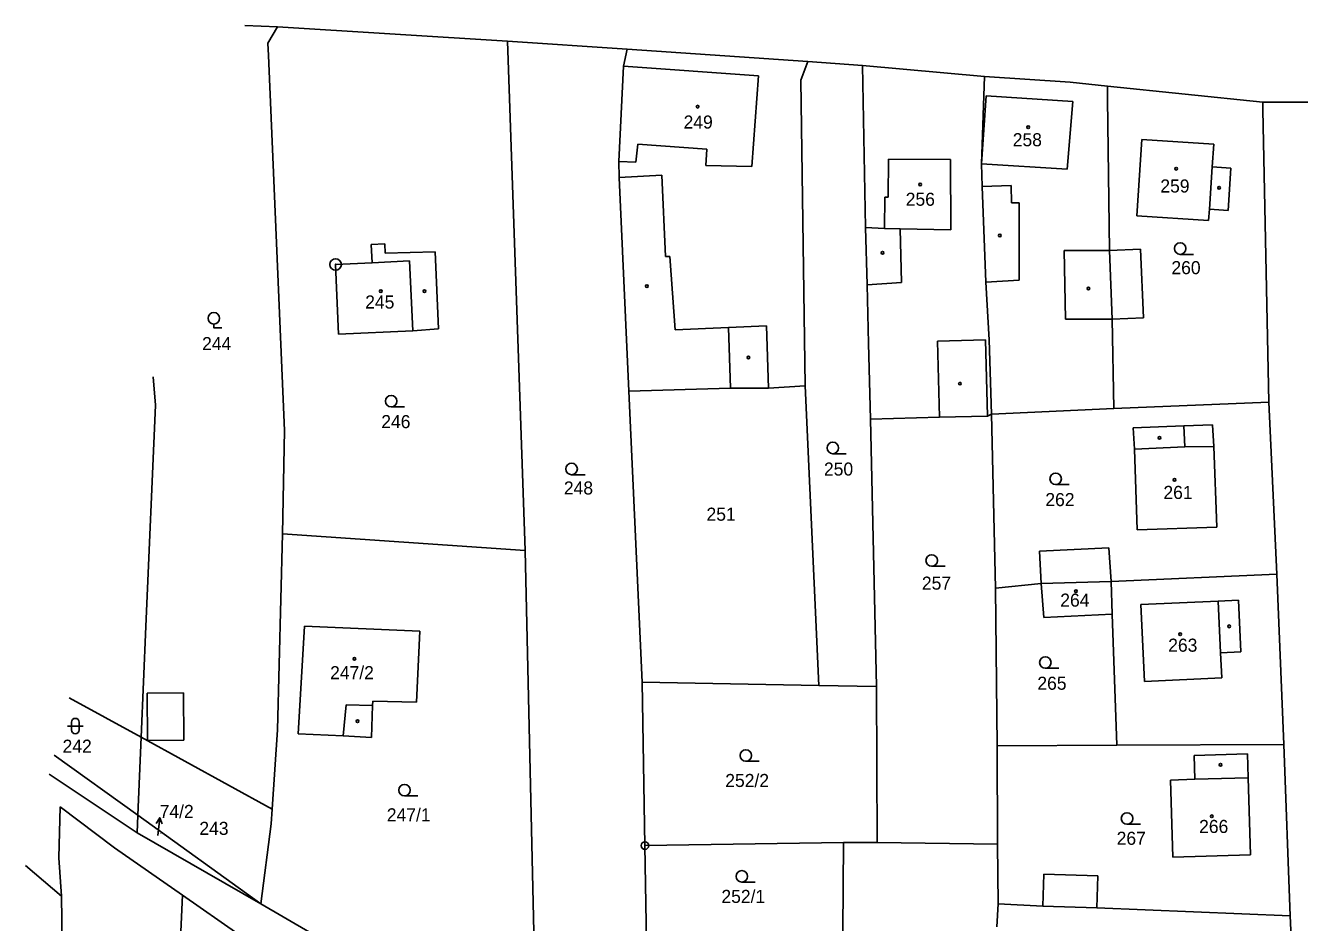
# Model space of a CAD drawing. Extents: x -779596 to -776743, y -1030330 to -1024513.
# Drawn here: x -778475.2 to -778309.6, y -1024804.1 to -1024687.4 of the extents above; entities that cross this region are included whole.
import ezdxf

# ---------------------------------------------------------------- set-up
doc = ezdxf.new("R2010")
doc.units = 0
for name, color, linetype in [('hranice parcel', 7, 'Continuous'), ('hranice vnitřní', 7, 'Continuous'), ('kultura', 7, 'Continuous'), ('Kód', 7, 'Continuous'), ('č_ parcel šipka', 7, 'Continuous'), ('č_pacel stav_', 7, 'Continuous'), ('č_parcel poz_', 7, 'Continuous')]:
    doc.layers.add(name, color=color, linetype=linetype)

msp = doc.modelspace()

# ---------------------------------------------------------------- linework, layer by layer
at = {"layer": 'hranice parcel'}
for points in [[(-778446.749, -1024687.397), (-778442.49, -1024687.56)], [(-778443.72, -1024689.71), (-778442.49, -1024687.56)], [(-778442.49, -1024687.56), (-778412.58, -1024689.43)], [(-778443.72, -1024689.71), (-778443.65, -1024691.31)], [(-778412.58, -1024689.43), (-778397.04, -1024690.47)], [(-778412.58, -1024689.43), (-778412.49, -1024691.93)], [(-778443.65, -1024691.31), (-778441.56, -1024740.1)], [(-778397.5, -1024692.69), (-778397.04, -1024690.47)], [(-778397.04, -1024690.47), (-778373.55, -1024692.08)], [(-778412.49, -1024691.93), (-778410.28, -1024755.69)], [(-778398.12, -1024705.08), (-778397.5, -1024692.69)], [(-778374.45, -1024694.53), (-778373.55, -1024692.08)], [(-778373.55, -1024692.08), (-778366.43, -1024692.6)], [(-778366.43, -1024692.6), (-778366.05, -1024713.67)], [(-778366.43, -1024692.6), (-778350.59, -1024694.02)], [(-778374.45, -1024694.53), (-778373.89, -1024734.28)], [(-778350.98, -1024705.4), (-778350.59, -1024694.02)], [(-778350.59, -1024694.02), (-778339.42, -1024694.77)], [(-778339.42, -1024694.77), (-778334.58, -1024695.28)], [(-778334.58, -1024695.28), (-778334.56, -1024696.97)], [(-778334.58, -1024695.28), (-778314.4, -1024697.39)], [(-778334.56, -1024696.97), (-778334.34, -1024716.68)], [(-778314.4, -1024697.39), (-778304.84, -1024697.38)], [(-778314.4, -1024697.39), (-778314.38, -1024698.39)], [(-778314.38, -1024698.39), (-778313.62, -1024736.42)], [(-778330.77, -1024712.16), (-778330.12, -1024702.21)], [(-778330.12, -1024702.21), (-778320.77, -1024702.82)], [(-778320.96, -1024705.79), (-778320.77, -1024702.82)], [(-778398.12, -1024705.08), (-778398.06, -1024707.19)], [(-778350.98, -1024705.4), (-778350.87, -1024708.36)], [(-778320.96, -1024705.79), (-778318.55, -1024705.95)], [(-778318.91, -1024711.47), (-778318.55, -1024705.95)], [(-778398.06, -1024707.19), (-778396.81, -1024734.97)], [(-778350.87, -1024708.36), (-778350.4, -1024720.78)], [(-778321.43, -1024712.77), (-778321.33, -1024711.31)], [(-778321.33, -1024711.31), (-778318.91, -1024711.47)], [(-778330.77, -1024712.16), (-778321.43, -1024712.77)], [(-778366.05, -1024713.67), (-778365.84, -1024721.15)], [(-778430.3, -1024715.88), (-778428.53, -1024715.8)], [(-778430.3, -1024715.88), (-778430.19, -1024718.26)], [(-778428.53, -1024715.8), (-778428.47, -1024717.03)], [(-778428.47, -1024717.03), (-778422, -1024716.85)], [(-778422, -1024716.85), (-778421.55, -1024726.84)], [(-778334.34, -1024716.68), (-778333.98, -1024725.61)], [(-778434.93, -1024718.49), (-778430.19, -1024718.26)], [(-778434.93, -1024718.49), (-778434.53, -1024727.57)], [(-778365.84, -1024721.15), (-778365.63, -1024728.75)], [(-778350.4, -1024720.78), (-778349.96, -1024728.29)], [(-778333.98, -1024725.61), (-778333.74, -1024737.24)], [(-778434.53, -1024727.57), (-778424.87, -1024727.1)], [(-778424.87, -1024727.1), (-778421.55, -1024726.84)], [(-778365.63, -1024728.75), (-778365.41, -1024738.63)], [(-778349.96, -1024728.29), (-778349.66, -1024737.97)], [(-778458.664, -1024733.096), (-778458.33, -1024736.77)], [(-778378.63, -1024734.57), (-778373.89, -1024734.28)], [(-778373.89, -1024734.28), (-778372.12, -1024773.24)], [(-778396.81, -1024734.97), (-778383.6, -1024734.56)], [(-778396.81, -1024734.97), (-778395.07, -1024772.81)], [(-778383.6, -1024734.56), (-778378.63, -1024734.57)], [(-778459.58, -1024765.6), (-778458.33, -1024736.77)], [(-778349.66, -1024737.97), (-778333.74, -1024737.24)], [(-778333.74, -1024737.24), (-778313.62, -1024736.42)], [(-778313.62, -1024736.42), (-778312.55, -1024758.78)], [(-778365.41, -1024738.63), (-778356.4, -1024738.37)], [(-778365.41, -1024738.63), (-778364.62, -1024773.38)], [(-778356.4, -1024738.37), (-778350.18, -1024738.2)], [(-778350.18, -1024738.2), (-778349.66, -1024737.97)], [(-778349.66, -1024737.97), (-778349.14, -1024760.59)], [(-778331.25, -1024739.72), (-778324.64, -1024739.48)], [(-778324.64, -1024739.48), (-778320.92, -1024739.35)], [(-778320.92, -1024739.35), (-778320.74, -1024742.17)], [(-778441.83, -1024753.53), (-778441.56, -1024740.1)], [(-778331.25, -1024739.72), (-778331.07, -1024742.53)], [(-778331.07, -1024742.53), (-778330.71, -1024753.01)], [(-778320.74, -1024742.17), (-778320.38, -1024752.66)], [(-778330.71, -1024753.01), (-778320.38, -1024752.66)], [(-778442.46, -1024779.03), (-778441.83, -1024753.53)], [(-778441.83, -1024753.53), (-778410.28, -1024755.69)], [(-778410.28, -1024755.69), (-778408.86, -1024818.69)], [(-778334.11, -1024759.72), (-778312.55, -1024758.78)], [(-778312.55, -1024758.78), (-778311.65, -1024780.93)], [(-778349.14, -1024760.59), (-778343.2, -1024759.97)], [(-778349.14, -1024760.59), (-778348.93, -1024781.09)], [(-778343.2, -1024759.97), (-778334.11, -1024759.72)], [(-778343.2, -1024759.97), (-778342.86, -1024764.39)], [(-778334.11, -1024759.72), (-778333.97, -1024763.99)], [(-778342.86, -1024764.39), (-778333.97, -1024763.99)], [(-778333.97, -1024763.99), (-778333.37, -1024781.02)], [(-778460.2, -1024779.99), (-778459.58, -1024765.6)], [(-778439.78, -1024779.54), (-778438.96, -1024765.52)], [(-778438.96, -1024765.52), (-778423.98, -1024766.19)], [(-778424.39, -1024775.43), (-778423.98, -1024766.19)], [(-778395.07, -1024772.81), (-778372.12, -1024773.24)], [(-778395.07, -1024772.81), (-778394.72, -1024794.08)], [(-778372.12, -1024773.24), (-778364.62, -1024773.38)], [(-778364.62, -1024773.38), (-778364.52, -1024793.7)], [(-778469.55, -1024774.85), (-778460.2, -1024779.99)], [(-778430.25, -1024780), (-778430.11, -1024775.85)], [(-778430.11, -1024775.85), (-778430.09, -1024775.29)], [(-778430.09, -1024775.29), (-778424.39, -1024775.43)], [(-778443.16, -1024789.36), (-778442.46, -1024779.03)], [(-778460.64, -1024790.14), (-778460.2, -1024779.99)], [(-778460.2, -1024779.99), (-778443.16, -1024789.36)], [(-778439.78, -1024779.54), (-778433.96, -1024779.8)], [(-778433.96, -1024779.8), (-778430.25, -1024780)], [(-778471.498, -1024782.321), (-778460.64, -1024790.14)], [(-778348.93, -1024781.09), (-778333.37, -1024781.02)], [(-778348.93, -1024781.09), (-778348.86, -1024793.91)], [(-778333.37, -1024781.02), (-778311.65, -1024780.93)], [(-778323.32, -1024782.36), (-778316.38, -1024782.15)], [(-778323.32, -1024782.36), (-778323.23, -1024785.45)], [(-778316.38, -1024782.15), (-778316.29, -1024785.25)], [(-778311.65, -1024780.93), (-778310.82, -1024803.21)], [(-778472.146, -1024784.804), (-778460.74, -1024792.44)], [(-778326.39, -1024785.55), (-778323.23, -1024785.45)], [(-778326.39, -1024785.55), (-778326.08, -1024795.6)], [(-778316.29, -1024785.25), (-778315.99, -1024795.29)], [(-778470.92, -1024795.68), (-778470.73, -1024789.02)], [(-778470.73, -1024789.02), (-778463.68, -1024794.36)], [(-778460.74, -1024792.44), (-778460.64, -1024790.14)], [(-778460.64, -1024790.14), (-778444.65, -1024801.65)], [(-778443.29, -1024791.26), (-778443.16, -1024789.36)], [(-778460.74, -1024792.44), (-778444.65, -1024801.65)], [(-778444.65, -1024801.65), (-778443.29, -1024791.26)], [(-778394.72, -1024794.08), (-778368.88, -1024793.66)], [(-778394.72, -1024794.08), (-778394.22, -1024824.36)], [(-778369.19, -1024834.14), (-778368.88, -1024793.66)], [(-778368.88, -1024793.66), (-778364.52, -1024793.7)], [(-778364.52, -1024793.7), (-778348.86, -1024793.91)], [(-778348.86, -1024793.91), (-778348.79, -1024801.64)], [(-778470.92, -1024795.68), (-778470.56, -1024800.66)], [(-778463.68, -1024794.36), (-778454.83, -1024800.52)], [(-778326.08, -1024795.6), (-778315.99, -1024795.29)], [(-778475.244, -1024796.687), (-778470.56, -1024800.66)], [(-778470.56, -1024800.66), (-778470.21, -1024825.02)], [(-778455.14, -1024807.15), (-778454.83, -1024800.52)], [(-778454.83, -1024800.52), (-778447.51, -1024805.63)], [(-778444.65, -1024801.65), (-778431.48, -1024809.32)], [(-778348.96, -1024804.66), (-778348.79, -1024801.64)], [(-778348.79, -1024801.64), (-778342.99, -1024801.95)], [(-778342.99, -1024801.95), (-778335.96, -1024802.16)], [(-778335.96, -1024802.16), (-778310.82, -1024803.21)], [(-778310.82, -1024803.21), (-778309.88, -1024824.04)]]:
    msp.add_lwpolyline(points, dxfattribs=at)
at = {"layer": 'hranice vnitřní'}
for points in [[(-778397.5, -1024692.69), (-778379.93, -1024693.95)], [(-778380.83, -1024705.74), (-778379.93, -1024693.95)], [(-778350.98, -1024705.4), (-778350.34, -1024696.57)], [(-778350.34, -1024696.57), (-778339.09, -1024697.28)], [(-778339.82, -1024706.11), (-778339.09, -1024697.28)], [(-778395.88, -1024705.19), (-778395.65, -1024702.84)], [(-778395.65, -1024702.84), (-778386.66, -1024703.48)], [(-778386.8, -1024705.62), (-778386.66, -1024703.48)], [(-778398.12, -1024705.08), (-778395.88, -1024705.19)], [(-778386.8, -1024705.62), (-778380.83, -1024705.74)], [(-778363.11, -1024709.73), (-778363.07, -1024704.79)], [(-778363.07, -1024704.79), (-778355, -1024704.84)], [(-778355, -1024704.84), (-778354.96, -1024713.97)], [(-778350.98, -1024705.4), (-778339.82, -1024706.11)], [(-778321.33, -1024711.31), (-778320.96, -1024705.79)], [(-778398.06, -1024707.19), (-778392.53, -1024706.88)], [(-778392.53, -1024706.88), (-778392.05, -1024717.44)], [(-778350.87, -1024708.36), (-778347.12, -1024708.22)], [(-778347.12, -1024708.22), (-778347.04, -1024710.49)], [(-778363.56, -1024713.8), (-778363.52, -1024709.73)], [(-778363.52, -1024709.73), (-778363.11, -1024709.73)], [(-778347.04, -1024710.49), (-778346.05, -1024710.45)], [(-778346.05, -1024710.45), (-778346.05, -1024720.51)], [(-778366.05, -1024713.67), (-778363.56, -1024713.8)], [(-778363.56, -1024713.8), (-778361.52, -1024713.84)], [(-778361.52, -1024713.84), (-778361.35, -1024720.82)], [(-778361.52, -1024713.84), (-778354.96, -1024713.97)], [(-778392.05, -1024717.44), (-778391.47, -1024717.43)], [(-778391.47, -1024717.43), (-778390.79, -1024726.99)], [(-778340.21, -1024716.69), (-778334.34, -1024716.68)], [(-778340.21, -1024716.69), (-778340.03, -1024725.59)], [(-778334.34, -1024716.68), (-778330.27, -1024716.51)], [(-778330.27, -1024716.51), (-778329.91, -1024725.45)], [(-778430.19, -1024718.26), (-778425.31, -1024718.03)], [(-778425.31, -1024718.03), (-778424.87, -1024727.1)], [(-778365.84, -1024721.15), (-778361.35, -1024720.82)], [(-778350.4, -1024720.78), (-778346.05, -1024720.51)], [(-778340.03, -1024725.59), (-778333.98, -1024725.61)], [(-778333.98, -1024725.61), (-778329.91, -1024725.45)], [(-778390.79, -1024726.99), (-778383.84, -1024726.69)], [(-778383.84, -1024726.69), (-778378.92, -1024726.47)], [(-778383.84, -1024726.69), (-778383.6, -1024734.56)], [(-778378.92, -1024726.47), (-778378.63, -1024734.57)], [(-778356.68, -1024728.48), (-778350.46, -1024728.3)], [(-778356.68, -1024728.48), (-778356.4, -1024738.37)], [(-778350.46, -1024728.3), (-778350.18, -1024738.2)], [(-778324.64, -1024739.48), (-778324.54, -1024742.21)], [(-778331.07, -1024742.53), (-778324.54, -1024742.21)], [(-778324.54, -1024742.21), (-778320.74, -1024742.17)], [(-778343.42, -1024755.76), (-778334.42, -1024755.35)], [(-778343.42, -1024755.76), (-778343.2, -1024759.97)], [(-778334.42, -1024755.35), (-778334.11, -1024759.72)], [(-778330.25, -1024762.74), (-778320.2, -1024762.27)], [(-778320.2, -1024762.27), (-778317.57, -1024762.14)], [(-778320.2, -1024762.27), (-778319.88, -1024769.01)], [(-778317.57, -1024762.14), (-778317.25, -1024768.88)], [(-778330.25, -1024762.74), (-778329.78, -1024772.75)], [(-778319.88, -1024769.01), (-778317.25, -1024768.88)], [(-778319.88, -1024769.01), (-778319.73, -1024772.28)], [(-778329.78, -1024772.75), (-778319.73, -1024772.28)], [(-778459.43, -1024774.25), (-778454.72, -1024774.21)], [(-778459.43, -1024774.25), (-778459.38, -1024780.4)], [(-778454.72, -1024774.21), (-778454.67, -1024780.36)], [(-778433.96, -1024779.8), (-778433.56, -1024775.78)], [(-778433.56, -1024775.78), (-778430.11, -1024775.85)], [(-778459.38, -1024780.4), (-778454.67, -1024780.36)], [(-778323.23, -1024785.45), (-778316.29, -1024785.25)], [(-778342.99, -1024801.95), (-778342.86, -1024797.81)], [(-778342.86, -1024797.81), (-778335.84, -1024798.02)], [(-778335.96, -1024802.16), (-778335.84, -1024798.02)]]:
    msp.add_lwpolyline(points, dxfattribs=at)
at = {"layer": 'kultura'}
for points in [[(-778325.13, -1024717.17), (-778323.38, -1024717.17)], [(-778450.75, -1024726.24), (-778450.75, -1024726.74), (-778449.727, -1024726.74)], [(-778427.7, -1024737.02), (-778425.95, -1024737.02)], [(-778370.29, -1024743.1), (-778368.54, -1024743.1)], [(-778404.25, -1024745.84), (-778402.5, -1024745.84)], [(-778341.32, -1024747.13), (-778339.57, -1024747.13)], [(-778357.43, -1024757.74), (-778355.68, -1024757.74)], [(-778342.66, -1024771.02), (-778340.91, -1024771.02)], [(-778469.76, -1024778.53), (-778467.76, -1024778.53)], [(-778469.26, -1024779.03), (-778469.26, -1024778.03)], [(-778468.26, -1024778.03), (-778468.26, -1024779.03)], [(-778381.6, -1024783.12), (-778379.85, -1024783.12)], [(-778425.97, -1024787.62), (-778424.22, -1024787.62)], [(-778332.04, -1024791.3), (-778330.29, -1024791.3)], [(-778382.12, -1024798.83), (-778380.37, -1024798.83)]]:
    msp.add_lwpolyline(points, dxfattribs=at)
for centre, radius in [((-778387.86, -1024697.96), 0.175), ((-778344.88, -1024700.64), 0.175), ((-778325.64, -1024706.03), 0.175), ((-778358.94, -1024708.09), 0.175), ((-778320.08, -1024708.51), 0.175), ((-778348.58, -1024714.71), 0.175), ((-778325.13, -1024716.42), 0.75), ((-778363.82, -1024716.97), 0.175), ((-778394.46, -1024721.3), 0.175), ((-778429.06, -1024721.95), 0.175), ((-778423.38, -1024721.95), 0.175), ((-778337.07, -1024721.6), 0.175), ((-778450.75, -1024725.49), 0.75), ((-778381.27, -1024730.59), 0.175), ((-778353.76, -1024733.99), 0.175), ((-778427.7, -1024736.27), 0.75), ((-778327.82, -1024741.05), 0.175), ((-778370.29, -1024742.35), 0.75), ((-778404.25, -1024745.09), 0.75), ((-778341.32, -1024746.38), 0.75), ((-778325.86, -1024746.51), 0.175), ((-778357.43, -1024756.99), 0.75), ((-778338.68, -1024760.97), 0.175), ((-778318.75, -1024765.56), 0.175), ((-778325.14, -1024766.59), 0.175), ((-778432.49, -1024769.79), 0.175), ((-778342.66, -1024770.27), 0.75), ((-778432.07, -1024777.91), 0.175), ((-778381.6, -1024782.37), 0.75), ((-778319.88, -1024783.57), 0.175), ((-778425.97, -1024786.87), 0.75), ((-778332.04, -1024790.55), 0.75), ((-778321.02, -1024790.27), 0.175), ((-778382.12, -1024798.08), 0.75)]:
    msp.add_circle(centre, radius, dxfattribs=at)
for centre, start, end in [((-778468.76, -1024778.03), 0.101, 180.00143), ((-778468.76, -1024779.03), 180.10243, 0.00286)]:
    msp.add_arc(centre, 0.5, start, end, dxfattribs=at)
at = {"layer": 'Kód'}
for centre, radius in [((-778434.93, -1024718.49), 0.75), ((-778434.93, -1024718.49), 0.032), ((-778394.72, -1024794.08), 0.5), ((-778394.72, -1024794.08), 0.032)]:
    msp.add_circle(centre, radius, dxfattribs=at)
at = {"layer": 'č_ parcel šipka'}
for points in [[(-778458.246, -1024791.188), (-778457.779, -1024790.452), (-778457.472, -1024791.268)], [(-778458.02, -1024792.78), (-778457.779, -1024790.452)]]:
    msp.add_lwpolyline(points, dxfattribs=at)

# ---------------------------------------------------------------- texts
msp.add_text('74/2', height=1.7, dxfattribs=at).set_placement((-778457.8, -1024790.49))
at = {"layer": 'č_pacel stav_'}
for s, p in [('249', (-778389.69, -1024700.81)), ('258', (-778346.9, -1024703.11)), ('259', (-778327.71, -1024709.13)), ('256', (-778360.81, -1024710.85)), ('245', (-778431.08, -1024724.22)), ('261', (-778327.31, -1024748.99)), ('264', (-778340.72, -1024763)), ('263', (-778326.69, -1024768.86)), ('247/2', (-778435.64, -1024772.44)), ('266', (-778322.67, -1024792.44))]:
    msp.add_text(s, height=1.7, dxfattribs=at).set_placement(p)
at = {"layer": 'č_parcel poz_'}
for s, height, p in [('260', 1.7, (-778326.27, -1024719.75)), ('244', 1.7, (-778452.28, -1024729.63)), ('246', 1.7, (-778428.99, -1024739.78)), ('250', 1.7, (-778371.44, -1024745.95)), ('248', 1.7, (-778405.25, -1024748.41)), ('262', 1.7, (-778342.66, -1024749.92)), ('251', 1.7, (-778386.71, -1024751.82)), ('257', 1.7, (-778358.71, -1024760.79)), ('265', 1.7, (-778343.7, -1024773.81)), ('242', 1.7, (-778470.42, -1024782)), ('252/2', 1.7, (-778384.27, -1024786.46)), ('247/1', 1.7, (-778428.27, -1024790.93)), ('74/2', 0.1, (-778457.82, -1024792.58)), ('243', 1.7, (-778452.64, -1024792.69)), ('267', 1.7, (-778333.39, -1024793.98)), ('252/1', 1.7, (-778384.77, -1024801.54))]:
    msp.add_text(s, height=height, dxfattribs=at).set_placement(p)

doc.saveas('drawing.dxf')
